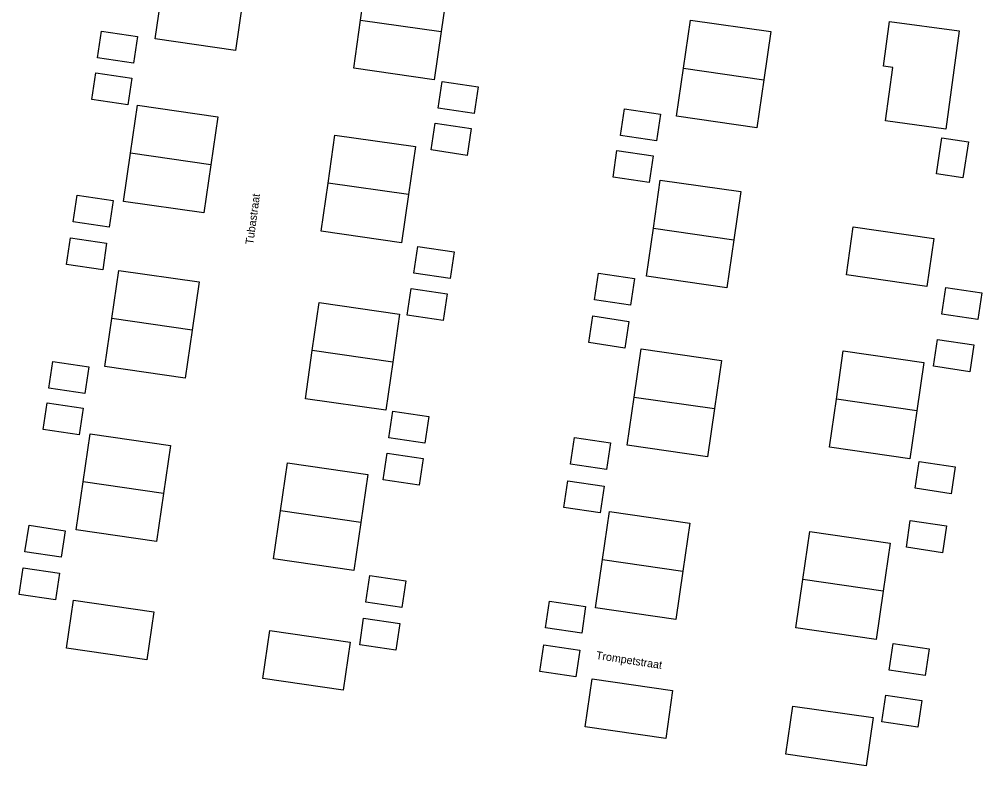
# Model space of a CAD drawing. Extents: x 164150 to 165261, y 382513 to 383432.
# Drawn here: x 164675.4 to 164795.6, y 382858 to 382951.2 of the extents above; entities that cross this region are included whole.
import ezdxf

# ---------------------------------------------------------------- set-up
doc = ezdxf.new("R2010")
doc.units = 0
doc.layers.add('IMGEO_Openbare_ruimte_label', color=7, linetype='Continuous')
doc.layers.add('IMGEO_Pand_vergunning_verleend', color=7, linetype='Continuous')

msp = doc.modelspace()

# ---------------------------------------------------------------- linework, layer by layer
at = {"layer": 'IMGEO_Pand_vergunning_verleend'}
for points in [[(164718.03, 382951.14), (164718.9, 382957.15), (164728.94, 382955.7), (164728.07, 382949.69)], [(164703.27, 382953.35), (164702.4, 382947.34), (164692.36, 382948.79), (164693.23, 382954.8)], [(164728.07, 382949.69), (164727.2, 382943.68), (164717.16, 382945.13), (164718.03, 382951.14)], [(164718.03, 382951.14), (164728.07, 382949.69)], [(164758.36, 382945.13), (164759.23, 382951.14), (164769.27, 382949.69), (164768.4, 382943.68)], [(164783.33, 382945.37), (164784.1, 382950.97), (164792.81, 382949.77), (164791.12, 382937.5), (164783.59, 382938.54), (164784.51, 382945.21), (164783.33, 382945.37)], [(164685.17, 382946.42), (164685.66, 382949.76), (164690.17, 382949.09), (164689.67, 382945.75), (164685.17, 382946.42)], [(164684.45, 382941.2), (164684.95, 382944.54), (164689.45, 382943.87), (164688.96, 382940.53), (164684.45, 382941.2)], [(164768.4, 382943.68), (164767.53, 382937.67), (164757.49, 382939.12), (164758.36, 382945.13)], [(164758.36, 382945.13), (164768.4, 382943.68)], [(164727.7, 382940.13), (164728.2, 382943.46), (164732.7, 382942.79), (164732.21, 382939.46), (164727.7, 382940.13)], [(164689.29, 382934.49), (164690.16, 382940.49), (164700.2, 382939.04), (164699.33, 382933.04)], [(164750.49, 382936.72), (164750.99, 382940.06), (164755.5, 382939.39), (164755, 382936.05), (164750.49, 382936.72)], [(164726.84, 382934.9), (164727.34, 382938.24), (164731.84, 382937.57), (164731.35, 382934.23), (164726.84, 382934.9)], [(164713.95, 382930.77), (164714.82, 382936.77), (164724.86, 382935.32), (164723.99, 382929.32)], [(164789.94, 382931.92), (164790.61, 382936.43), (164793.95, 382935.93), (164793.27, 382931.42), (164789.94, 382931.92)], [(164749.56, 382931.5), (164750.05, 382934.84), (164754.56, 382934.17), (164754.06, 382930.83), (164749.56, 382931.5)], [(164699.33, 382933.04), (164698.46, 382927.03), (164688.42, 382928.48), (164689.29, 382934.49)], [(164699.33, 382933.04), (164689.29, 382934.49)], [(164754.59, 382925.14), (164755.46, 382931.14), (164765.5, 382929.7), (164764.63, 382923.69)], [(164723.99, 382929.32), (164723.12, 382923.31), (164713.08, 382924.76), (164713.95, 382930.77)], [(164723.99, 382929.32), (164713.95, 382930.77)], [(164682.12, 382925.93), (164682.61, 382929.26), (164687.12, 382928.59), (164686.62, 382925.25), (164682.12, 382925.93)], [(164764.63, 382923.69), (164763.76, 382917.68), (164753.72, 382919.13), (164754.59, 382925.14)], [(164754.59, 382925.14), (164764.63, 382923.69)], [(164778.7, 382919.3), (164779.56, 382925.31), (164789.61, 382923.86), (164788.74, 382917.85), (164778.7, 382919.3)], [(164681.3, 382920.61), (164681.8, 382923.94), (164686.3, 382923.27), (164685.81, 382919.94), (164681.3, 382920.61)], [(164724.69, 382919.53), (164725.19, 382922.86), (164729.7, 382922.19), (164729.2, 382918.86), (164724.69, 382919.53)], [(164686.94, 382913.86), (164687.81, 382919.86), (164697.85, 382918.42), (164696.98, 382912.41)], [(164747.25, 382916.17), (164747.74, 382919.51), (164752.25, 382918.84), (164751.75, 382915.5), (164747.25, 382916.17)], [(164790.61, 382914.39), (164791.11, 382917.73), (164795.61, 382917.05), (164795.12, 382913.72), (164790.61, 382914.39)], [(164723.84, 382914.25), (164724.34, 382917.58), (164728.85, 382916.91), (164728.35, 382913.58), (164723.84, 382914.25)], [(164711.99, 382909.84), (164712.85, 382915.84), (164722.89, 382914.39), (164722.03, 382908.38)], [(164746.53, 382910.83), (164747.02, 382914.16), (164751.53, 382913.49), (164751.03, 382910.16), (164746.53, 382910.83)], [(164696.98, 382912.41), (164696.12, 382906.4), (164686.07, 382907.85), (164686.94, 382913.86)], [(164696.98, 382912.41), (164686.94, 382913.86)], [(164789.6, 382907.88), (164790.1, 382911.21), (164794.61, 382910.54), (164794.11, 382907.2), (164789.6, 382907.88)], [(164722.03, 382908.38), (164721.16, 382902.38), (164711.12, 382903.83), (164711.99, 382909.84)], [(164722.03, 382908.38), (164711.99, 382909.84)], [(164752.18, 382904.04), (164753.05, 382910.05), (164763.09, 382908.59), (164762.23, 382902.59)], [(164777.45, 382903.78), (164778.32, 382909.79), (164788.36, 382908.34), (164787.5, 382902.33)], [(164679.07, 382905.15), (164679.57, 382908.48), (164684.07, 382907.81), (164683.58, 382904.48), (164679.07, 382905.15)], [(164678.35, 382899.98), (164678.85, 382903.31), (164683.36, 382902.64), (164682.86, 382899.31), (164678.35, 382899.98)], [(164762.23, 382902.59), (164761.36, 382896.58), (164751.32, 382898.03), (164752.18, 382904.04)], [(164752.18, 382904.04), (164762.23, 382902.59)], [(164787.5, 382902.33), (164786.63, 382896.33), (164776.59, 382897.78), (164777.45, 382903.78)], [(164787.5, 382902.33), (164777.45, 382903.78)], [(164721.54, 382898.95), (164722.04, 382902.28), (164726.54, 382901.61), (164726.05, 382898.28), (164721.54, 382898.95)], [(164683.36, 382893.44), (164684.23, 382899.44), (164694.27, 382897.99), (164693.4, 382891.99)], [(164744.24, 382895.64), (164744.73, 382898.98), (164749.24, 382898.31), (164748.74, 382894.97), (164744.24, 382895.64)], [(164720.82, 382893.68), (164721.32, 382897.01), (164725.82, 382896.34), (164725.33, 382893.01), (164720.82, 382893.68)], [(164708.02, 382889.82), (164708.88, 382895.82), (164718.92, 382894.37), (164718.06, 382888.36)], [(164787.28, 382892.63), (164787.78, 382895.97), (164792.29, 382895.3), (164791.79, 382891.96), (164787.28, 382892.63)], [(164693.4, 382891.99), (164692.54, 382885.98), (164682.49, 382887.43), (164683.36, 382893.44)], [(164693.4, 382891.99), (164683.36, 382893.44)], [(164743.42, 382890.23), (164743.92, 382893.56), (164748.43, 382892.89), (164747.93, 382889.56), (164743.42, 382890.23)], [(164718.06, 382888.36), (164717.19, 382882.36), (164707.15, 382883.81), (164708.02, 382889.82)], [(164718.06, 382888.36), (164708.02, 382889.82)], [(164748.24, 382883.72), (164749.11, 382889.72), (164759.15, 382888.27), (164758.28, 382882.27)], [(164676.1, 382884.68), (164676.6, 382888.01), (164681.1, 382887.34), (164680.61, 382884.01), (164676.1, 382884.68)], [(164786.2, 382885.26), (164786.69, 382888.6), (164791.2, 382887.93), (164790.7, 382884.59), (164786.2, 382885.26)], [(164773.26, 382881.22), (164774.13, 382887.22), (164784.17, 382885.77), (164783.3, 382879.77)], [(164758.28, 382882.27), (164757.41, 382876.26), (164747.37, 382877.71), (164748.24, 382883.72)], [(164748.24, 382883.72), (164758.28, 382882.27)], [(164675.38, 382879.36), (164675.88, 382882.7), (164680.39, 382882.03), (164679.89, 382878.69), (164675.38, 382879.36)], [(164718.67, 382878.4), (164719.17, 382881.74), (164723.68, 382881.07), (164723.18, 382877.73), (164718.67, 382878.4)], [(164783.3, 382879.77), (164782.43, 382873.76), (164772.39, 382875.21), (164773.26, 382881.22)], [(164783.3, 382879.77), (164773.26, 382881.22)], [(164681.27, 382872.64), (164682.14, 382878.65), (164692.18, 382877.2), (164691.31, 382871.19), (164681.27, 382872.64)], [(164741.13, 382875.19), (164741.63, 382878.53), (164746.13, 382877.86), (164745.64, 382874.52), (164741.13, 382875.19)], [(164717.91, 382873.08), (164718.4, 382876.42), (164722.91, 382875.75), (164722.41, 382872.41), (164717.91, 382873.08)], [(164705.81, 382868.86), (164706.67, 382874.87), (164716.71, 382873.42), (164715.85, 382867.41), (164705.81, 382868.86)], [(164784.05, 382869.91), (164784.55, 382873.24), (164789.05, 382872.57), (164788.56, 382869.24), (164784.05, 382869.91)], [(164740.41, 382869.73), (164740.91, 382873.07), (164745.41, 382872.4), (164744.92, 382869.06), (164740.41, 382869.73)], [(164746.09, 382862.83), (164746.96, 382868.83), (164757, 382867.38), (164756.13, 382861.38), (164746.09, 382862.83)], [(164783.12, 382863.45), (164783.62, 382866.78), (164788.12, 382866.11), (164787.63, 382862.78), (164783.12, 382863.45)], [(164771.15, 382859.42), (164772.01, 382865.43), (164782.06, 382863.98), (164781.19, 382857.97), (164771.15, 382859.42)]]:
    msp.add_lwpolyline(points, dxfattribs=at)

# ---------------------------------------------------------------- texts
at = {"layer": 'IMGEO_Openbare_ruimte_label'}
for s, rotation, p in [('Tubastraat', 82.2993, (164704.61, 382923.03)), ('Trompetstraat', 351.3191, (164747.37, 382871.31))]:
    msp.add_text(s, height=1, rotation=rotation, dxfattribs=at).set_placement(p)

doc.saveas('drawing.dxf')
